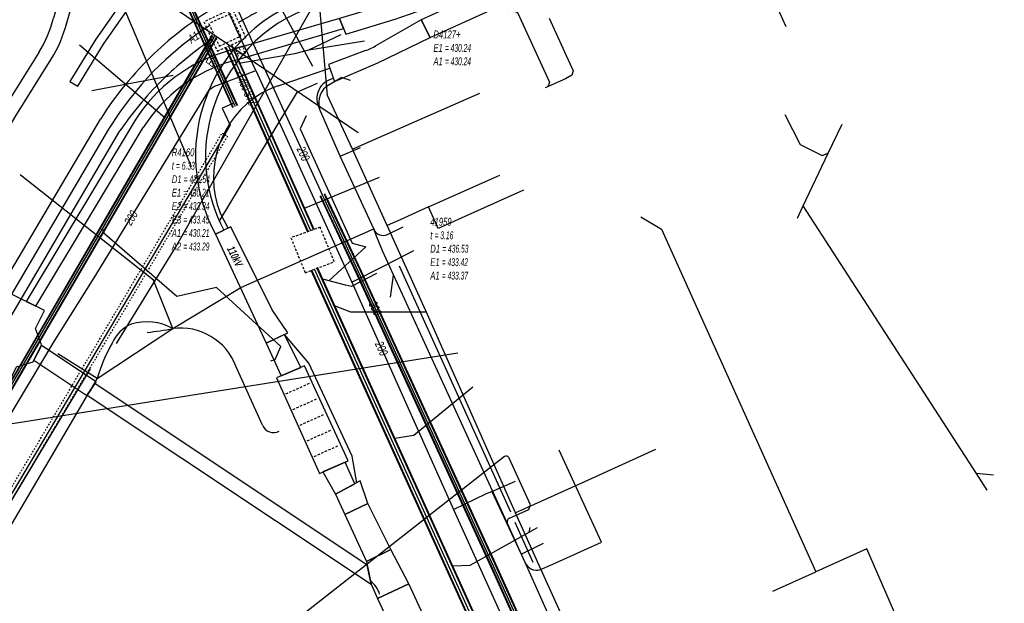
# Model space of a CAD drawing. Header units: metres. Extents: x 2695563 to 2696938, y 1260544 to 1262032.
# Tile 295 of 303: x 2696469 to 2696532, y 1261797 to 1261835. Entities that reach past the tile are written whole.
import ezdxf

# ---------------------------------------------------------------- set-up
doc = ezdxf.new("R2010")
doc.units = ezdxf.units.M
for name, pattern in [('AUSGEZOGEN', [0]), ('STRICHLINIE2_S3', [0.25, 0.15, -0.1]), ('VERDECKT2_S2', [0.18, 0.1, -0.08])]:
    doc.linetypes.add(name, pattern=pattern)
for name, color, linetype in [('AW_LK_ Haltung Text', 7, 'AUSGEZOGEN'), ('AW_LK_Ein-Auslauftext', 24, 'AUSGEZOGEN'), ('AW_LK_Haltung', 24, 'AUSGEZOGEN'), ('AW_LK_Normschacht Text', 24, 'AUSGEZOGEN'), ('AW_LK_Schacht Detailpolygon', 24, 'AUSGEZOGEN'), ('AW_LK_Spezialbauwerk Detailpolygon', 24, 'AUSGEZOGEN'), ('AW_LK_Trasselinie', 24, 'AUSGEZOGEN'), ('EW_LK_Bauwerk_FL_Linie_Punkt', 1, 'AUSGEZOGEN'), ('EW_LK_Trasseabs', 1, 'AUSGEZOGEN'), ('EW_LK_Trasseabs_Text', 1, 'AUSGEZOGEN'), ('EW_LK_Trasserand', 1, 'AUSGEZOGEN'), ('FM_LK_SW_TRASSEKANTE', 94, 'AUSGEZOGEN'), ('GA_LK_Leitung', 32, 'AUSGEZOGEN'), ('GA_LK_Leitung_Text', 32, 'AUSGEZOGEN'), ('GA_LK_Schutzrohr', 32, 'AUSGEZOGEN'), ('TV_LK_LEITUNG', 92, 'AUSGEZOGEN'), ('WA_LK_Leitung', 171, 'AUSGEZOGEN'), ('WA_LK_Leitung_Text', 171, 'AUSGEZOGEN')]:
    doc.layers.add(name, color=color, linetype=linetype)
doc.styles.add('ARIAL', font='arial.ttf')
doc.styles.add('ARIALNARROW', font='ARIALN.TTF')
pattern_1 = [(0, (2703955, 1269100), (4050, 4050), [4050, -4050]), (90, (2703955, 1269100), (-4050, 4050), [4050, -4050])]
pattern_2 = [(0, (2708005, 1273150), (6075, 6075), [6075, -6075]), (90, (2708005, 1273150), (-6075, 6075), [6075, -6075])]

# ---------------------------------------------------------------- blocks, each defined once
blk = doc.blocks.new('COMPLEXOBJECT_1662')
at = {"layer": 'EW_LK_Trasserand', "color": 1, "linetype": 'AUSGEZOGEN', "transparency": 33554687}
for points in [[(6490.756, 11832.003), (6494.108, 11833.626), (6493.53, 11834.753), (6490.697, 11833.129)], [(6489.968, 11832.776), (6487.593, 11831.88), (6487.988, 11830.798), (6490.756, 11832.003)]]:
    blk.add_lwpolyline(points, dxfattribs=at)
blk.add_arc((6488.364, 11837.018), 4.535, 290.71395, 300.9609, dxfattribs=at)
blk = doc.blocks.new('COMPLEXOBJECT_1716')
at = {"layer": 'EW_LK_Trasserand', "color": 1, "linetype": 'AUSGEZOGEN', "transparency": 33554687}
blk.add_line((6488.718, 11833.833), (6491.928, 11834.819), dxfattribs=at)
for points in [[(6493.88, 11835.535), (6499.624, 11838.098), (6499.184, 11839.07), (6493.481, 11836.518)], [(6491.588, 11835.823), (6488.297, 11834.841), (6488.718, 11833.833)]]:
    blk.add_lwpolyline(points, dxfattribs=at)
for centre, radius, start, end in [((6486.588, 11852.368), 17.284, 286.81606, 293.50456), ((6486.842, 11851.704), 17.634, 286.7635, 293.5229)]:
    blk.add_arc(centre, radius, start, end, dxfattribs=at)
blk = doc.blocks.new('COMPLEXOBJECT_1719')
at = {"layer": 'EW_LK_Trasserand', "color": 1, "linetype": 'AUSGEZOGEN', "transparency": 33554687}
blk.add_line((6468.862, 11816.402), (6475.739, 11827.843), dxfattribs=at)
for points in [[(6481.427, 11832.107), (6488.567, 11834.193), (6488.297, 11834.841), (6481.108, 11832.744)], [(6475.21, 11828.321), (6468.232, 11816.712), (6468.862, 11816.402)]]:
    blk.add_lwpolyline(points, dxfattribs=at)
for centre, radius, start, end in [((6484.012, 11822.728), 10.428, 106.16683, 147.56675), ((6484.23, 11822.442), 10.064, 106.17412, 147.53988)]:
    blk.add_arc(centre, radius, start, end, dxfattribs=at)
blk = doc.blocks.new('COMPLEXOBJECT_1')
at = {"layer": 'EW_LK_Trasserand', "lineweight": 18, "transparency": 33554687}
h = blk.add_hatch(dxfattribs=at)
h.set_pattern_fill('MUSTER', color=1, scale=6075, style=0, pattern_type=2)
h.set_pattern_definition([(0, (12150, 12150), (6075, 6075), [6075, -6075]), (90, (12150, 12150), (-6075, 6075), [6075, -6075])])
h.paths.add_polyline_path([(626.871, 821.092), (652.353, 845.592), (652.047, 845.474), (651.741, 845.353), (651.435, 845.231), (651.13, 845.106), (650.827, 844.98), (650.523, 844.851), (650.221, 844.721), (649.92, 844.588), (649.619, 844.454), (649.319, 844.318), (649.021, 844.179), (648.723, 844.039), (648.426, 843.897), (648.13, 843.753), (647.834, 843.607), (647.54, 843.459), (647.247, 843.309), (646.955, 843.158), (646.664, 843.004), (646.374, 842.849), (646.084, 842.691), (645.796, 842.532), (645.509, 842.371), (645.223, 842.208), (644.938, 842.043), (644.663, 841.895), (644.388, 841.747), (644.113, 841.6), (643.837, 841.454), (643.562, 841.308), (643.285, 841.163), (643.009, 841.018), (642.732, 840.874), (642.455, 840.73), (642.178, 840.587), (641.9, 840.444), (641.622, 840.302), (641.344, 840.161), (641.066, 840.02), (640.787, 839.879), (640.508, 839.739), (640.229, 839.6), (639.949, 839.461), (639.669, 839.323), (639.389, 839.186), (639.109, 839.049), (638.828, 838.912), (638.547, 838.776), (638.266, 838.641), (637.984, 838.506), (637.703, 838.372), (637.421, 838.238), (637.138, 838.105), (636.856, 837.972), (636.573, 837.84), (636.29, 837.709), (636.161, 837.65), (636.033, 837.59), (635.904, 837.531), (635.775, 837.472), (635.646, 837.413), (635.517, 837.354), (635.388, 837.296), (635.259, 837.237), (635.13, 837.179), (635.001, 837.12), (634.871, 837.062), (634.742, 837.004), (634.613, 836.946), (634.484, 836.888), (634.354, 836.83), (634.225, 836.772), (634.095, 836.715), (633.966, 836.657), (633.836, 836.6), (633.706, 836.543), (633.577, 836.485), (633.447, 836.428), (633.317, 836.371), (633.187, 836.315), (633.057, 836.258), (632.927, 836.201), (632.797, 836.145), (632.667, 836.088), (632.537, 836.032), (632.407, 835.976), (632.277, 835.92), (631.959, 835.809), (631.645, 835.688), (631.334, 835.557), (631.028, 835.415), (630.727, 835.265), (630.431, 835.104), (630.14, 834.934), (629.855, 834.755), (629.575, 834.567), (629.302, 834.37), (629.035, 834.165), (628.775, 833.951), (628.522, 833.728), (628.276, 833.498), (628.037, 833.26), (627.807, 833.014), (627.584, 832.761), (627.37, 832.502), (627.164, 832.235), (626.966, 831.962), (626.778, 831.683), (626.598, 831.398), (626.428, 831.107), (626.267, 830.811), (626.116, 830.51), (625.975, 830.204), (625.843, 829.894), (625.722, 829.58), (625.61, 829.262), (625.509, 828.94), (625.418, 828.616), (625.354, 828.365), (625.296, 828.113), (625.245, 827.859), (625.199, 827.604), (625.16, 827.348), (625.127, 827.092), (625.101, 826.834), (625.08, 826.576), (625.066, 826.317), (625.058, 826.059), (625.057, 825.8), (625.062, 825.541), (625.073, 825.282), (625.091, 825.024), (625.115, 824.766), (625.145, 824.509), (625.181, 824.253), (625.224, 823.998), (625.273, 823.743), (625.328, 823.49), (625.389, 823.239), (625.456, 822.989), (625.53, 822.741), (625.609, 822.494), (625.695, 822.25), (625.786, 822.008), (625.883, 821.768), (625.986, 821.53), (626.095, 821.295), (626.21, 821.063), (626.33, 820.834)], flags=0)
blk = doc.blocks.new('COMPLEXOBJECT_1850')
at = {"layer": 'EW_LK_Trasserand', "color": 1, "linetype": 'AUSGEZOGEN', "transparency": 33554687}
blk.add_line((6480.36, 11821.024), (6480.901, 11821.282), dxfattribs=at)
for centre, radius, start, end in [((6489.612, 11826.134), 10.509, 108.32959, 165.26968), ((6489.691, 11826.062), 10.605, 165.00374, 208.36467)]:
    blk.add_arc(centre, radius, start, end, dxfattribs=at)
blk = doc.blocks.new('COMPLEXOBJECT_1851')
at = {"layer": 'EW_LK_Trasserand', "color": 1, "linetype": 'AUSGEZOGEN', "transparency": 33554687}
for p, q in [((6470.931, 11838.175), (6469.992, 11834.863)), ((6470.842, 11834.561), (6471.729, 11837.693))]:
    blk.add_line(p, q, dxfattribs=at)
for points in [[(6472.655, 11838.575), (6476.915, 11840.631), (6482.721, 11843.261), (6482.35, 11844.081), (6476.533, 11841.447), (6472.137, 11839.325)], [(6469.042, 11832.648), (6466.814, 11829.063), (6462.772, 11822.246), (6461.728, 11820.709), (6462.491, 11820.231)], [(6462.491, 11820.231), (6463.532, 11821.764), (6467.584, 11828.595), (6469.842, 11832.23)]]:
    blk.add_lwpolyline(points, dxfattribs=at)
for centre, radius, start, end in [((6472.768, 11837.456), 1.973, 108.65551, 158.62127), ((6473.14, 11837.139), 1.516, 108.65232, 158.55949), ((6462.273, 11836.862), 7.974, 328.09342, 345.47819), ((6462.66, 11836.691), 8.455, 328.15383, 345.40746)]:
    blk.add_arc(centre, radius, start, end, dxfattribs=at)
blk = doc.blocks.new('COMPLEXOBJECT_2166')
at = {"layer": 'EW_LK_Trasseabs', "color": 1, "linetype": 'AUSGEZOGEN', "transparency": 33554687}
blk.add_line((6487.63, 11830.589), (6488.407, 11831.064), dxfattribs=at)
blk.add_arc((6488.306, 11829.442), 1.331, 120.50421, 197.20666, dxfattribs=at)
blk = doc.blocks.new('COMPLEXOBJECT_2167')
at = {"layer": 'EW_LK_Trasseabs', "color": 1, "linetype": 'AUSGEZOGEN', "transparency": 33554687}
blk.add_line((6488.343, 11826.012), (6487.034, 11829.048), dxfattribs=at)
blk.add_arc((6488.156, 11829.705), 1.3, 100.46534, 210.35276, dxfattribs=at)
blk = doc.blocks.new('COMPLEXOBJECT_2194')
at = {"layer": 'EW_LK_Trasseabs', "color": 1, "linetype": 'AUSGEZOGEN', "transparency": 33554687}
for p, q in [((6484.386, 11830.515), (6487.678, 11831.646)), ((6481.17, 11821.411), (6480.655, 11822.381))]:
    blk.add_line(p, q, dxfattribs=at)
for centre, radius, start, end in [((6485.848, 11825.771), 4.965, 107.1321, 120.64346), ((6486.507, 11824.64), 6.273, 120.55777, 201.10684)]:
    blk.add_arc(centre, radius, start, end, dxfattribs=at)
blk = doc.blocks.new('COMPLEXOBJECT_2211')
at = {"layer": 'EW_LK_Trasseabs', "color": 1, "linetype": 'AUSGEZOGEN', "transparency": 33554687}
blk.add_line((6499.194, 11802.835), (6500.431, 11803.393), dxfattribs=at)
blk.add_arc((6499.29, 11802.597), 0.257, 111.97831, 195.93466, dxfattribs=at)
blk = doc.blocks.new('COMPLEXOBJECT_2253')
at = {"layer": 'EW_LK_Trasseabs', "color": 1, "linetype": 'AUSGEZOGEN', "transparency": 33554687}
blk.add_lwpolyline([(6500.431, 11803.393), (6500.536, 11803.677), (6499.168, 11806.681)], dxfattribs=at)
blk.add_arc((6498.982, 11806.604), 0.201, 22.41816, 124.0779, dxfattribs=at)
blk = doc.blocks.new('COMPLEXOBJECT_2573')
at = {"layer": 'EW_LK_Trasseabs', "color": 1, "linetype": 'AUSGEZOGEN', "transparency": 33554687}
blk.add_line((6483.38, 11808.792), (6481.665, 11812.564), dxfattribs=at)
for centre, radius, start, end in [((6478.133, 11811.237), 3.774, 20.59207, 97.62259), ((6484.076, 11809.052), 0.743, 200.48613, 299.92753)]:
    blk.add_arc(centre, radius, start, end, dxfattribs=at)
blk = doc.blocks.new('COMPLEXOBJECT_2642')
at = {"layer": 'EW_LK_Trasseabs', "color": 1, "linetype": 'AUSGEZOGEN', "transparency": 33554687}
for centre, radius, start, end in [((6475.913, 11813.103), 2.357, 113.87415, 156.4102), ((6482.289, 11809.089), 9.871, 149.85548, 164.26393)]:
    blk.add_arc(centre, radius, start, end, dxfattribs=at)
blk = doc.blocks.new('COMPLEXOBJECT_2776')
at = {"layer": 'FM_LK_SW_TRASSEKANTE', "color": 94, "linetype": 'AUSGEZOGEN', "transparency": 33554687}
blk.add_lwpolyline([(6457.43, 11787.58), (6464.899, 11800), (6472.359, 11812.403)], dxfattribs=at)
blk.add_arc((6453.167, 11790.144), 4.975, 236.20577, 328.97263, dxfattribs=at)
blk = doc.blocks.new('COMPLEXOBJECT_2821')
at = {"layer": 'EW_LK_Trasserand', "color": 1, "linetype": 'AUSGEZOGEN', "transparency": 33554687}
for centre, radius, start, end in [((6489.842, 11826.021), 10.105, 108.35124, 165.25934), ((6489.628, 11825.976), 9.91, 164.69579, 208.27528)]:
    blk.add_arc(centre, radius, start, end, dxfattribs=at)

msp = doc.modelspace()

# ---------------------------------------------------------------- hatches: boundary and pattern name
at = {"layer": 'EW_LK_Bauwerk_FL_Linie_Punkt', "lineweight": 18, "transparency": 33554687}
h = msp.add_hatch(dxfattribs=at)
h.set_pattern_fill('MUSTER', color=1, scale=4050, style=0, pattern_type=2)
h.set_pattern_definition(pattern_1)
h.paths.add_polyline_path([(2696469.803, 1261814.781), (2696470.377, 1261815.943), (2696467.932, 1261817.15), (2696465.626, 1261812.481), (2696468.071, 1261811.274), (2696468.592, 1261812.327), (2696469.659, 1261812.651), (2696470.195, 1261813.736)], flags=0)
h = msp.add_hatch(dxfattribs=at)
h.set_pattern_fill('MUSTER', color=1, scale=4050, style=0, pattern_type=2)
h.set_pattern_definition(pattern_1)
h.paths.add_polyline_path([(2696487.996, 1261805.504), (2696489.823, 1261806.309), (2696487.025, 1261812.392), (2696485.248, 1261811.626)], flags=0)
at = {"layer": 'EW_LK_Trasserand', "lineweight": 18, "transparency": 33554687}
h = msp.add_hatch(dxfattribs=at)
h.set_pattern_fill('MUSTER', color=1, scale=6075, style=0, pattern_type=2)
h.set_pattern_definition(pattern_2)
h.paths.add_polyline_path([(2696463.461, 1261820.041), (2696464.502, 1261821.574), (2696468.554, 1261828.405), (2696470.812, 1261832.04), (2696470.855, 1261832.11), (2696470.897, 1261832.18), (2696470.939, 1261832.251), (2696470.98, 1261832.322), (2696471.02, 1261832.394), (2696471.06, 1261832.466), (2696471.099, 1261832.538), (2696471.137, 1261832.611), (2696471.174, 1261832.684), (2696471.211, 1261832.758), (2696471.247, 1261832.831), (2696471.282, 1261832.906), (2696471.317, 1261832.98), (2696471.351, 1261833.055), (2696471.384, 1261833.13), (2696471.416, 1261833.206), (2696471.448, 1261833.281), (2696471.479, 1261833.357), (2696471.509, 1261833.434), (2696471.538, 1261833.511), (2696471.567, 1261833.587), (2696471.595, 1261833.665), (2696471.622, 1261833.742), (2696471.648, 1261833.82), (2696471.674, 1261833.898), (2696471.699, 1261833.976), (2696471.723, 1261834.055), (2696471.746, 1261834.133), (2696471.769, 1261834.212), (2696471.791, 1261834.292), (2696471.812, 1261834.371), (2696472.699, 1261837.503), (2696472.715, 1261837.542), (2696472.732, 1261837.581), (2696472.751, 1261837.62), (2696472.77, 1261837.658), (2696472.79, 1261837.695), (2696472.812, 1261837.732), (2696472.834, 1261837.768), (2696472.858, 1261837.804), (2696472.882, 1261837.838), (2696472.908, 1261837.872), (2696472.934, 1261837.906), (2696472.962, 1261837.939), (2696472.99, 1261837.97), (2696473.019, 1261838.001), (2696473.049, 1261838.032), (2696473.08, 1261838.061), (2696473.112, 1261838.09), (2696473.144, 1261838.117), (2696473.177, 1261838.144), (2696473.211, 1261838.17), (2696473.246, 1261838.194), (2696473.281, 1261838.218), (2696473.317, 1261838.241), (2696473.354, 1261838.263), (2696473.391, 1261838.283), (2696473.429, 1261838.303), (2696473.467, 1261838.322), (2696473.506, 1261838.339), (2696473.545, 1261838.356), (2696473.585, 1261838.371), (2696473.625, 1261838.385), (2696477.885, 1261840.441), (2696483.691, 1261843.071), (2696483.32, 1261843.891), (2696477.503, 1261841.257), (2696473.107, 1261839.135), (2696473.055, 1261839.117), (2696473.003, 1261839.097), (2696472.952, 1261839.075), (2696472.901, 1261839.052), (2696472.851, 1261839.028), (2696472.802, 1261839.002), (2696472.754, 1261838.975), (2696472.706, 1261838.947), (2696472.659, 1261838.917), (2696472.613, 1261838.886), (2696472.568, 1261838.854), (2696472.524, 1261838.821), (2696472.48, 1261838.786), (2696472.438, 1261838.75), (2696472.397, 1261838.713), (2696472.357, 1261838.674), (2696472.318, 1261838.635), (2696472.28, 1261838.594), (2696472.243, 1261838.553), (2696472.207, 1261838.51), (2696472.173, 1261838.467), (2696472.14, 1261838.422), (2696472.108, 1261838.377), (2696472.077, 1261838.331), (2696472.048, 1261838.283), (2696472.02, 1261838.235), (2696471.993, 1261838.187), (2696471.968, 1261838.137), (2696471.944, 1261838.087), (2696471.922, 1261838.036), (2696471.901, 1261837.985), (2696470.962, 1261834.673), (2696470.942, 1261834.598), (2696470.921, 1261834.522), (2696470.9, 1261834.447), (2696470.878, 1261834.372), (2696470.855, 1261834.298), (2696470.831, 1261834.223), (2696470.807, 1261834.149), (2696470.782, 1261834.075), (2696470.756, 1261834.002), (2696470.73, 1261833.928), (2696470.702, 1261833.855), (2696470.675, 1261833.782), (2696470.646, 1261833.71), (2696470.617, 1261833.637), (2696470.586, 1261833.565), (2696470.556, 1261833.494), (2696470.524, 1261833.422), (2696470.492, 1261833.351), (2696470.459, 1261833.28), (2696470.426, 1261833.21), (2696470.391, 1261833.14), (2696470.357, 1261833.07), (2696470.321, 1261833), (2696470.285, 1261832.931), (2696470.248, 1261832.863), (2696470.21, 1261832.794), (2696470.172, 1261832.726), (2696470.133, 1261832.659), (2696470.093, 1261832.591), (2696470.053, 1261832.524), (2696470.012, 1261832.458), (2696467.784, 1261828.873), (2696463.742, 1261822.056), (2696462.698, 1261820.519)], flags=0)
h = msp.add_hatch(dxfattribs=at)
h.set_pattern_fill('MUSTER', color=1, scale=6075, style=0, pattern_type=2)
h.set_pattern_definition(pattern_2)
h.paths.add_polyline_path([(2696489.688, 1261833.643), (2696492.898, 1261834.629), (2696492.962, 1261834.648), (2696493.026, 1261834.668), (2696493.09, 1261834.688), (2696493.154, 1261834.708), (2696493.218, 1261834.729), (2696493.282, 1261834.75), (2696493.346, 1261834.77), (2696493.41, 1261834.792), (2696493.473, 1261834.813), (2696493.537, 1261834.835), (2696493.6, 1261834.857), (2696493.664, 1261834.879), (2696493.727, 1261834.901), (2696493.79, 1261834.924), (2696493.853, 1261834.947), (2696493.916, 1261834.97), (2696493.979, 1261834.993), (2696494.042, 1261835.017), (2696494.105, 1261835.041), (2696494.167, 1261835.065), (2696494.23, 1261835.089), (2696494.292, 1261835.113), (2696494.355, 1261835.138), (2696494.417, 1261835.163), (2696494.479, 1261835.189), (2696494.541, 1261835.214), (2696494.603, 1261835.24), (2696494.665, 1261835.266), (2696494.727, 1261835.292), (2696494.788, 1261835.318), (2696494.85, 1261835.345), (2696500.594, 1261837.908), (2696500.154, 1261838.88), (2696494.451, 1261836.328), (2696494.391, 1261836.302), (2696494.331, 1261836.277), (2696494.272, 1261836.251), (2696494.211, 1261836.226), (2696494.151, 1261836.201), (2696494.091, 1261836.176), (2696494.031, 1261836.152), (2696493.97, 1261836.128), (2696493.91, 1261836.104), (2696493.849, 1261836.08), (2696493.789, 1261836.056), (2696493.728, 1261836.033), (2696493.667, 1261836.01), (2696493.606, 1261835.987), (2696493.545, 1261835.964), (2696493.484, 1261835.942), (2696493.423, 1261835.919), (2696493.362, 1261835.898), (2696493.3, 1261835.876), (2696493.239, 1261835.854), (2696493.177, 1261835.833), (2696493.116, 1261835.812), (2696493.054, 1261835.791), (2696492.992, 1261835.771), (2696492.931, 1261835.75), (2696492.869, 1261835.73), (2696492.807, 1261835.71), (2696492.745, 1261835.691), (2696492.682, 1261835.671), (2696492.62, 1261835.652), (2696492.558, 1261835.633), (2696489.267, 1261834.651)], flags=0)
h = msp.add_hatch(dxfattribs=at)
h.set_pattern_fill('MUSTER', color=1, scale=6075, style=0, pattern_type=2)
h.set_pattern_definition(pattern_2)
h.paths.add_polyline_path([(2696500.453, 1261837.267), (2696494.5, 1261834.563), (2696495.078, 1261833.436), (2696500.976, 1261836.115)], flags=0)
h = msp.add_hatch(dxfattribs=at)
h.set_pattern_fill('MUSTER', color=1, scale=6075, style=0, pattern_type=2)
h.set_pattern_definition(pattern_2)
h.paths.add_polyline_path([(2696475.112, 1261835.386), (2696473.675, 1261833.324), (2696472.013, 1261830.618), (2696472.515, 1261830.32), (2696474.164, 1261833.004), (2696475.592, 1261835.052)], flags=0)
h = msp.add_hatch(dxfattribs=at)
h.set_pattern_fill('MUSTER', color=1, scale=6075, style=0, pattern_type=2)
h.set_pattern_definition(pattern_2)
h.paths.add_polyline_path([(2696469.832, 1261816.212), (2696476.709, 1261827.653), (2696476.837, 1261827.849), (2696476.97, 1261828.043), (2696477.107, 1261828.233), (2696477.248, 1261828.419), (2696477.394, 1261828.603), (2696477.544, 1261828.783), (2696477.698, 1261828.96), (2696477.856, 1261829.132), (2696478.019, 1261829.302), (2696478.185, 1261829.467), (2696478.355, 1261829.628), (2696478.528, 1261829.786), (2696478.706, 1261829.939), (2696478.886, 1261830.088), (2696479.071, 1261830.233), (2696479.258, 1261830.374), (2696479.449, 1261830.51), (2696479.643, 1261830.642), (2696479.84, 1261830.769), (2696480.039, 1261830.891), (2696480.242, 1261831.009), (2696480.447, 1261831.122), (2696480.655, 1261831.23), (2696480.865, 1261831.334), (2696481.078, 1261831.432), (2696481.293, 1261831.526), (2696481.51, 1261831.614), (2696481.729, 1261831.698), (2696481.95, 1261831.776), (2696482.173, 1261831.849), (2696482.397, 1261831.917), (2696489.537, 1261834.003), (2696489.267, 1261834.651), (2696482.078, 1261832.554), (2696481.845, 1261832.484), (2696481.614, 1261832.408), (2696481.385, 1261832.327), (2696481.158, 1261832.24), (2696480.933, 1261832.148), (2696480.71, 1261832.051), (2696480.49, 1261831.949), (2696480.272, 1261831.842), (2696480.056, 1261831.73), (2696479.843, 1261831.612), (2696479.633, 1261831.49), (2696479.426, 1261831.363), (2696479.222, 1261831.231), (2696479.021, 1261831.095), (2696478.823, 1261830.953), (2696478.628, 1261830.808), (2696478.437, 1261830.657), (2696478.25, 1261830.503), (2696478.066, 1261830.343), (2696477.886, 1261830.18), (2696477.71, 1261830.013), (2696477.538, 1261829.841), (2696477.369, 1261829.666), (2696477.205, 1261829.486), (2696477.046, 1261829.303), (2696476.89, 1261829.117), (2696476.739, 1261828.926), (2696476.592, 1261828.732), (2696476.45, 1261828.535), (2696476.313, 1261828.335), (2696476.18, 1261828.131), (2696469.202, 1261816.522)], flags=0)
h = msp.add_hatch(dxfattribs=at)
h.set_pattern_fill('MUSTER', color=1, scale=6075, style=0, pattern_type=2)
h.set_pattern_definition(pattern_2)
h.paths.add_polyline_path([(2696491.726, 1261831.813), (2696495.078, 1261833.436), (2696494.5, 1261834.563), (2696491.667, 1261832.939), (2696491.645, 1261832.926), (2696491.622, 1261832.912), (2696491.599, 1261832.899), (2696491.577, 1261832.886), (2696491.554, 1261832.873), (2696491.531, 1261832.861), (2696491.508, 1261832.848), (2696491.485, 1261832.836), (2696491.462, 1261832.823), (2696491.439, 1261832.811), (2696491.416, 1261832.799), (2696491.392, 1261832.787), (2696491.369, 1261832.775), (2696491.346, 1261832.763), (2696491.322, 1261832.752), (2696491.299, 1261832.741), (2696491.275, 1261832.729), (2696491.251, 1261832.718), (2696491.228, 1261832.707), (2696491.204, 1261832.696), (2696491.18, 1261832.686), (2696491.156, 1261832.675), (2696491.132, 1261832.665), (2696491.108, 1261832.654), (2696491.084, 1261832.644), (2696491.06, 1261832.634), (2696491.035, 1261832.624), (2696491.011, 1261832.614), (2696490.987, 1261832.605), (2696490.962, 1261832.595), (2696490.938, 1261832.586), (2696488.563, 1261831.69), (2696488.958, 1261830.608)], flags=0)
h = msp.add_hatch(dxfattribs=at)
h.set_pattern_fill('MUSTER', color=1, scale=6075, style=0, pattern_type=2)
h.set_pattern_definition(pattern_2)
h.paths.add_polyline_path([(2696482.307, 1261821.301), (2696481.33, 1261820.834), (2696484.587, 1261813.855), (2696485.973, 1261814.515), (2696484.958, 1261815.988)], flags=0)
h = msp.add_hatch(dxfattribs=at)
h.set_pattern_fill('MUSTER', color=1, scale=6075, style=0, pattern_type=2)
h.set_pattern_definition(pattern_2)
h.paths.add_polyline_path([(2696486.801, 1261812.295), (2696485.747, 1261814.408), (2696484.587, 1261813.855), (2696485.541, 1261811.752)], flags=0)
h = msp.add_hatch(dxfattribs=at)
h.set_pattern_fill('MUSTER', color=1, scale=6075, style=0, pattern_type=2)
h.set_pattern_definition(pattern_2)
h.paths.add_polyline_path([(2696470.181, 1261813.708), (2696469.709, 1261812.751), (2696473.104, 1261810.495), (2696473.69, 1261811.377)], flags=0)
h = msp.add_hatch(dxfattribs=at)
h.set_pattern_fill('MUSTER', color=1, scale=6075, style=0, pattern_type=2)
h.set_pattern_definition(pattern_2)
h.paths.add_polyline_path([(2696491.048, 1261799.637), (2696473.612, 1261811.259), (2696473.113, 1261810.51), (2696491.307, 1261798.414)], flags=0)
h = msp.add_hatch(dxfattribs=at)
h.set_pattern_fill('MUSTER', color=1, scale=6075, style=0, pattern_type=2)
h.set_pattern_definition(pattern_2)
h.paths.add_polyline_path([(2696490.267, 1261804.846), (2696489.636, 1261806.226), (2696488.213, 1261805.6), (2696489.014, 1261804.185)], flags=0)
h = msp.add_hatch(dxfattribs=at)
h.set_pattern_fill('MUSTER', color=1, scale=6075, style=0, pattern_type=2)
h.set_pattern_definition(pattern_2)
h.paths.add_polyline_path([(2696491.099, 1261803.586), (2696490.606, 1261805.025), (2696489.014, 1261804.185), (2696489.614, 1261802.879)], flags=0)
h = msp.add_hatch(dxfattribs=at)
h.set_pattern_fill('MUSTER', color=1, scale=6075, style=0, pattern_type=2)
h.set_pattern_definition(pattern_2)
h.paths.add_polyline_path([(2696492.557, 1261800.632), (2696491.099, 1261803.586), (2696489.614, 1261802.879), (2696491.002, 1261799.856)], flags=0)
h = msp.add_hatch(dxfattribs=at)
h.set_pattern_fill('MUSTER', color=1, scale=6075, style=0, pattern_type=2)
h.set_pattern_definition(pattern_2)
h.paths.add_polyline_path([(2696491.719, 1261797.504), (2696493.718, 1261798.423), (2696492.557, 1261800.632), (2696491.002, 1261799.856), (2696491.307, 1261798.414)], flags=0)
h = msp.add_hatch(dxfattribs=at)
h.set_pattern_fill('MUSTER', color=1, scale=6075, style=0, pattern_type=2)
h.set_pattern_definition(pattern_2)
h.paths.add_polyline_path([(2696494.885, 1261795.888), (2696493.718, 1261798.423), (2696491.719, 1261797.504), (2696492.886, 1261794.968)], flags=0)

# ---------------------------------------------------------------- linework, layer by layer
at = {"layer": 'AW_LK_Haltung', "linetype": 'AUSGEZOGEN', "transparency": 33554687}
for p, q in [((2696447.762, 1261776.304), (2696481.129, 1261833.583)), ((2696447.779, 1261776.295), (2696481.146, 1261833.573)), ((2696447.796, 1261776.285), (2696481.163, 1261833.563)), ((2696448.022, 1261776.153), (2696481.388, 1261833.432)), ((2696448.039, 1261776.143), (2696481.405, 1261833.422)), ((2696448.056, 1261776.134), (2696481.422, 1261833.412)), ((2696487.247, 1261820.96), (2696482.005, 1261832.726)), ((2696487.265, 1261820.969), (2696482.023, 1261832.735)), ((2696487.284, 1261820.977), (2696482.042, 1261832.743)), ((2696487.612, 1261821.123), (2696482.37, 1261832.889)), ((2696487.631, 1261821.131), (2696482.389, 1261832.897)), ((2696487.649, 1261821.14), (2696482.407, 1261832.906)), ((2696526.853, 1261732.508), (2696487.834, 1261818.673)), ((2696526.871, 1261732.517), (2696487.852, 1261818.682)), ((2696526.889, 1261732.525), (2696487.87, 1261818.69)), ((2696526.489, 1261732.343), (2696487.47, 1261818.508)), ((2696526.507, 1261732.351), (2696487.488, 1261818.516)), ((2696526.525, 1261732.36), (2696487.506, 1261818.525))]:
    msp.add_line(p, q, dxfattribs=at)
at = {"layer": 'AW_LK_Haltung', "color": 255, "transparency": 33554687}
for p, q in [((2696447.909, 1261776.219), (2696481.276, 1261833.498)), ((2696487.448, 1261821.05), (2696482.206, 1261832.816)), ((2696526.689, 1261732.434), (2696487.67, 1261818.599))]:
    msp.add_line(p, q, dxfattribs=at)
at = {"layer": 'AW_LK_Haltung', "color": 24, "linetype": 'AUSGEZOGEN', "transparency": 33554687}
for p, q in [((2696472.618, 1261832.967), (2696478.082, 1261828.312)), ((2696503.741, 1261830.785), (2696502.447, 1261830.209)), ((2696491.818, 1261824.457), (2696487.021, 1261822.473)), ((2696518.605, 1261821.851), (2696518.968, 1261822.644)), ((2696530.076, 1261805.498), (2696518.968, 1261822.644)), ((2696490.966, 1261820.017), (2696488.587, 1261817.845)), ((2696489.652, 1261817.571), (2696488.202, 1261817.958)), ((2696531.166, 1261805.388), (2696530.076, 1261805.498)), ((2696530.744, 1261804.432), (2696530.076, 1261805.498)), ((2696501.464, 1261802.038), (2696501.391, 1261801.715))]:
    msp.add_line(p, q, dxfattribs=at)
for points in [[(2696500.045, 1261835.085), (2696500.3, 1261835.187), (2696500.686, 1261835.027), (2696502.726, 1261830.56), (2696502.612, 1261830.271)], [(2696502.698, 1261834.672), (2696504.234, 1261831.301), (2696504.161, 1261831.013), (2696503.741, 1261830.789)], [(2696480.962, 1261834.198), (2696480.127, 1261833.625), (2696479.267, 1261832.97), (2696478.147, 1261832.014), (2696477.374, 1261831.268), (2696476.588, 1261830.421), (2696475.796, 1261829.459), (2696475.186, 1261828.628), (2696474.483, 1261827.557), (2696449.694, 1261785.412), (2696449.368, 1261785.602)], [(2696487.136, 1261828.403), (2696486.757, 1261827.588), (2696490.08, 1261820.26), (2696490.966, 1261820.017)], [(2696517.799, 1261828.491), (2696518.789, 1261826.578), (2696520.191, 1261825.866), (2696520.572, 1261826.018)], [(2696518.968, 1261822.644), (2696520.572, 1261826.018), (2696521.459, 1261827.883)], [(2696478.867, 1261816.834), (2696474.221, 1261820.85), (2696474.125, 1261821.149)], [(2696491.644, 1261818.303), (2696490.047, 1261817.473), (2696489.652, 1261817.571)], [(2696484.873, 1261812.711), (2696485.153, 1261812.803), (2696485.525, 1261813.644), (2696481.39, 1261817.41), (2696478.867, 1261816.834)], [(2696494.811, 1261815.839), (2696490.011, 1261815.833), (2696488.964, 1261816.234)], [(2696497.817, 1261811.031), (2696494.034, 1261807.939), (2696492.816, 1261807.745)], [(2696501.931, 1261802.017), (2696497.62, 1261799.604), (2696496.546, 1261799.568)]]:
    msp.add_lwpolyline(points, dxfattribs=at)
at = {"layer": 'AW_LK_Schacht Detailpolygon', "color": 24, "linetype": 'STRICHLINIE2_S3', "transparency": 33554687}
msp.add_lwpolyline([(2696486.16, 1261820.598), (2696487.081, 1261818.36), (2696488.944, 1261819.063), (2696488.033, 1261821.271), (2696486.16, 1261820.598)], close=True, dxfattribs=at)
at = {"layer": 'AW_LK_Spezialbauwerk Detailpolygon', "color": 24, "linetype": 'STRICHLINIE2_S3', "transparency": 33554687}
for points in [[(2696480.578, 1261834.433), (2696481.454, 1261832.545), (2696483.286, 1261833.396), (2696482.41, 1261835.283), (2696480.578, 1261834.433)], [(2696482.288, 1261834.951), (2696480.91, 1261834.311), (2696481.576, 1261832.877), (2696482.954, 1261833.517), (2696482.288, 1261834.951)]]:
    msp.add_lwpolyline(points, close=True, dxfattribs=at)
at = {"layer": 'AW_LK_Trasselinie', "color": 24, "linetype": 'AUSGEZOGEN', "transparency": 33554687}
for p, q in [((2696457.136, 1261799.744), (2696473.968, 1261828.201)), ((2696458.937, 1261799.737), (2696475.21, 1261827.441))]:
    msp.add_line(p, q, dxfattribs=at)
for centre, radius, start, end in [((2696492.659, 1261816.379), 22.119, 120.85223, 133.64114), ((2696501.639, 1261801.708), 37.717, 117.96814, 119.90541), ((2696493.46, 1261815.013), 22.077, 124.04611, 133.89222), ((2696492.594, 1261816.448), 22.025, 133.64223, 147.74765), ((2696493.524, 1261814.938), 22.175, 133.87743, 145.67789)]:
    msp.add_arc(centre, radius, start, end, dxfattribs=at)
at = {"layer": 'EW_LK_Bauwerk_FL_Linie_Punkt', "color": 1, "linetype": 'AUSGEZOGEN', "transparency": 33554687}
for p, q in [((2696482.095, 1261833.026), (2696490.462, 1261827.347)), ((2696463.227, 1261807.901), (2696496.851, 1261813.222))]:
    msp.add_line(p, q, dxfattribs=at)
at = {"layer": 'EW_LK_Bauwerk_FL_Linie_Punkt', "color": 1, "linetype": 'STRICHLINIE2_S3', "transparency": 33554687}
for p, q in [((2696485.842, 1261810.603), (2696487.393, 1261811.299)), ((2696486.297, 1261809.601), (2696487.848, 1261810.297)), ((2696486.752, 1261808.6), (2696488.303, 1261809.296)), ((2696487.207, 1261807.598), (2696488.758, 1261808.294)), ((2696487.662, 1261806.597), (2696489.213, 1261807.293))]:
    msp.add_line(p, q, dxfattribs=at)
at = {"layer": 'EW_LK_Bauwerk_FL_Linie_Punkt', "color": 1, "linetype": 'AUSGEZOGEN', "transparency": 33554687}
for points in [[(2696469.803, 1261814.781), (2696470.377, 1261815.943), (2696467.932, 1261817.15), (2696465.626, 1261812.481), (2696468.071, 1261811.274), (2696468.592, 1261812.327), (2696469.659, 1261812.651), (2696470.195, 1261813.736), (2696469.803, 1261814.781)], [(2696487.996, 1261805.504), (2696489.823, 1261806.309), (2696487.025, 1261812.392), (2696485.248, 1261811.626), (2696487.996, 1261805.504)]]:
    msp.add_lwpolyline(points, close=True, dxfattribs=at)
at = {"layer": 'EW_LK_Trasseabs', "color": 1, "linetype": 'AUSGEZOGEN', "transparency": 33554687}
for p, q in [((2696470.418, 1261840.951), (2696482.095, 1261833.026)), ((2696479.789, 1261825.136), (2696475.592, 1261835.052)), ((2696487.307, 1261832.647), (2696490.884, 1261833.208)), ((2696473.409, 1261830.028), (2696478.633, 1261831.02)), ((2696489.972, 1261830.664), (2696489.377, 1261830.874)), ((2696489.313, 1261825.822), (2696490.626, 1261826.374)), ((2696491.467, 1261821.165), (2696489.313, 1261825.822)), ((2696492.346, 1261820.813), (2696493.357, 1261821.298)), ((2696500.013, 1261802.336), (2696492.025, 1261819.77)), ((2696500.248, 1261803.032), (2696493.114, 1261818.781)), ((2696492.539, 1261816.788), (2696492.744, 1261818.201)), ((2696473.758, 1261811.576), (2696478.602, 1261814.787)), ((2696473.758, 1261811.576), (2696471.229, 1261813.17)), ((2696473.355, 1261810.89), (2696473.758, 1261811.576)), ((2696466.837, 1261799.81), (2696473.355, 1261810.89)), ((2696506.064, 1261801.1), (2696503.351, 1261806.989)), ((2696499.839, 1261806.581), (2696495.297, 1261803.027)), ((2696495.297, 1261803.027), (2696481.081, 1261791.905)), ((2696501.17, 1261799.809), (2696500.013, 1261802.336)), ((2696501.682, 1261799.809), (2696500.528, 1261802.362)), ((2696502.945, 1261799.699), (2696506.064, 1261801.1)), ((2696508.544, 1261783.357), (2696501.17, 1261799.809)), ((2696502.157, 1261799.351), (2696502.945, 1261799.699))]:
    msp.add_line(p, q, dxfattribs=at)
for points in [[(2696482.829, 1261831.777), (2696486.424, 1261832.411), (2696487.307, 1261832.647), (2696489.392, 1261833.63)], [(2696481.571, 1261821.65), (2696486.589, 1261829.946), (2696487.859, 1261830.507)], [(2696478.602, 1261814.787), (2696477.362, 1261817.887), (2696468.823, 1261824.636)], [(2696478.602, 1261814.787), (2696482.959, 1261817.421), (2696491.467, 1261821.165)], [(2696492.025, 1261819.77), (2696491.596, 1261820.815), (2696491.467, 1261821.165)], [(2696490.388, 1261804.903), (2696490.084, 1261806.607), (2696487.312, 1261812.559), (2696485.747, 1261814.408)]]:
    msp.add_lwpolyline(points, dxfattribs=at)
for centre, radius, start, end in [((2696492.069, 1261821.395), 0.645, 200.93259, 295.41964), ((2696476.934, 1261811.774), 3.444, 61.03325, 106.96436), ((2696474.577, 1261835.651), 21.249, 276.45645, 280.92007), ((2696501.895, 1261800.079), 0.774, 200.44072, 289.77362), ((2696490.317, 1261797.331), 1.591, 15.85318, 53.36001)]:
    msp.add_arc(centre, radius, start, end, dxfattribs=at)
at = {"layer": 'EW_LK_Trasserand', "color": 1, "linetype": 'AUSGEZOGEN', "transparency": 33554687}
for points in [[(2696500.453, 1261837.267), (2696494.5, 1261834.563), (2696495.078, 1261833.436), (2696500.976, 1261836.115), (2696500.453, 1261837.267)], [(2696475.112, 1261835.386), (2696473.675, 1261833.324), (2696472.013, 1261830.618), (2696472.515, 1261830.32), (2696474.164, 1261833.004), (2696475.592, 1261835.052), (2696475.112, 1261835.386)], [(2696482.307, 1261821.301), (2696481.33, 1261820.834), (2696484.587, 1261813.855), (2696485.973, 1261814.515), (2696484.958, 1261815.988), (2696482.307, 1261821.301)], [(2696486.801, 1261812.295), (2696485.747, 1261814.408), (2696484.587, 1261813.855), (2696485.541, 1261811.752), (2696486.801, 1261812.295)], [(2696470.181, 1261813.708), (2696469.709, 1261812.751), (2696473.104, 1261810.495), (2696473.69, 1261811.377), (2696470.181, 1261813.708)], [(2696491.048, 1261799.637), (2696473.612, 1261811.259), (2696473.113, 1261810.51), (2696491.307, 1261798.414), (2696491.048, 1261799.637)], [(2696490.267, 1261804.846), (2696489.636, 1261806.226), (2696488.213, 1261805.6), (2696489.014, 1261804.185), (2696490.267, 1261804.846)], [(2696491.099, 1261803.586), (2696490.606, 1261805.025), (2696489.014, 1261804.185), (2696489.614, 1261802.879), (2696491.099, 1261803.586)], [(2696492.557, 1261800.632), (2696491.099, 1261803.586), (2696489.614, 1261802.879), (2696491.002, 1261799.856), (2696492.557, 1261800.632)], [(2696491.719, 1261797.504), (2696493.718, 1261798.423), (2696492.557, 1261800.632), (2696491.002, 1261799.856), (2696491.307, 1261798.414), (2696491.719, 1261797.504)], [(2696494.885, 1261795.888), (2696493.718, 1261798.423), (2696491.719, 1261797.504), (2696492.886, 1261794.968), (2696494.885, 1261795.888)]]:
    msp.add_lwpolyline(points, close=True, dxfattribs=at)
at = {"layer": 'FM_LK_SW_TRASSEKANTE', "color": 94, "linetype": 'AUSGEZOGEN', "transparency": 33554687}
for p, q in [((2696492.331, 1261821.386), (2696490.103, 1261826.281)), ((2696494.978, 1261822.573), (2696499.54, 1261824.618))]:
    msp.add_line(p, q, dxfattribs=at)
for points in [[(2696507.638, 1261852.868), (2696514.583, 1261841.425), (2696516.224, 1261837.777), (2696517.866, 1261834.13)], [(2696481.127, 1261844.009), (2696484.83, 1261836.58), (2696487.556, 1261831.584)], [(2696475, 1261813.83), (2696478.77, 1261819.97), (2696487.96, 1261836.12)], [(2696490.103, 1261826.281), (2696488.511, 1261829.711), (2696487.96, 1261836.12)], [(2696490.103, 1261826.281), (2696490.927, 1261826.642), (2696498.253, 1261829.856)], [(2696501.066, 1261823.659), (2696495.591, 1261821.204), (2696494.978, 1261822.573)], [(2696494.978, 1261822.573), (2696493.153, 1261821.755), (2696492.331, 1261821.386)], [(2696500.537, 1261802.974), (2696494.917, 1261815.681), (2696492.331, 1261821.386)], [(2696509.512, 1261807.031), (2696504.956, 1261804.971), (2696501.311, 1261803.324), (2696500.537, 1261802.974)], [(2696515.546, 1261769.839), (2696501.97, 1261799.81), (2696500.537, 1261802.974)]]:
    msp.add_lwpolyline(points, dxfattribs=at)
at = {"layer": 'GA_LK_Leitung', "linetype": 'AUSGEZOGEN', "transparency": 33554687}
for p, q in [((2696477.106, 1261840.739), (2696482.202, 1261829.438)), ((2696477.123, 1261840.746), (2696482.219, 1261829.446)), ((2696477.14, 1261840.754), (2696482.236, 1261829.454)), ((2696477.38, 1261840.862), (2696482.476, 1261829.562)), ((2696477.397, 1261840.87), (2696482.493, 1261829.57)), ((2696477.414, 1261840.877), (2696482.51, 1261829.578)), ((2696482.202, 1261829.438), (2696482.332, 1261829.151)), ((2696482.219, 1261829.446), (2696482.349, 1261829.159)), ((2696482.236, 1261829.454), (2696482.366, 1261829.167)), ((2696482.476, 1261829.562), (2696482.606, 1261829.275)), ((2696482.493, 1261829.57), (2696482.623, 1261829.283)), ((2696482.51, 1261829.578), (2696482.64, 1261829.291)), ((2696482.334, 1261829.148), (2696482.431, 1261828.947)), ((2696482.351, 1261829.156), (2696482.448, 1261828.955)), ((2696482.368, 1261829.164), (2696482.465, 1261828.963)), ((2696482.604, 1261829.278), (2696482.701, 1261829.077)), ((2696482.621, 1261829.286), (2696482.718, 1261829.085)), ((2696482.638, 1261829.294), (2696482.735, 1261829.093)), ((2696488.017, 1261823.285), (2696488.115, 1261823.07)), ((2696488.034, 1261823.293), (2696488.132, 1261823.078)), ((2696488.051, 1261823.3), (2696488.149, 1261823.086)), ((2696488.115, 1261823.07), (2696490.347, 1261818.329)), ((2696488.132, 1261823.078), (2696490.364, 1261818.337)), ((2696488.149, 1261823.086), (2696490.381, 1261818.345)), ((2696488.289, 1261823.41), (2696488.387, 1261823.196)), ((2696488.306, 1261823.417), (2696488.404, 1261823.204)), ((2696488.323, 1261823.425), (2696488.421, 1261823.212)), ((2696488.387, 1261823.196), (2696490.619, 1261818.455)), ((2696488.404, 1261823.204), (2696490.636, 1261818.463)), ((2696488.421, 1261823.212), (2696490.653, 1261818.471)), ((2696490.347, 1261818.329), (2696499.076, 1261799.29)), ((2696490.364, 1261818.337), (2696499.094, 1261799.298)), ((2696490.381, 1261818.345), (2696499.111, 1261799.306)), ((2696490.619, 1261818.455), (2696499.349, 1261799.414)), ((2696490.636, 1261818.463), (2696499.366, 1261799.422)), ((2696490.653, 1261818.471), (2696499.384, 1261799.43)), ((2696499.076, 1261799.29), (2696502.631, 1261791.443)), ((2696499.094, 1261799.298), (2696502.648, 1261791.451)), ((2696499.111, 1261799.306), (2696502.665, 1261791.459)), ((2696499.349, 1261799.414), (2696502.905, 1261791.567)), ((2696499.366, 1261799.422), (2696502.922, 1261791.575)), ((2696499.384, 1261799.43), (2696502.939, 1261791.583))]:
    msp.add_line(p, q, dxfattribs=at)
at = {"layer": 'GA_LK_Leitung', "color": 255, "linetype": 'AUSGEZOGEN', "transparency": 33554687}
for p, q in [((2696477.26, 1261840.808), (2696482.356, 1261829.508)), ((2696482.356, 1261829.508), (2696482.486, 1261829.221)), ((2696482.486, 1261829.221), (2696482.583, 1261829.02)), ((2696488.17, 1261823.355), (2696488.268, 1261823.141)), ((2696488.268, 1261823.141), (2696490.5, 1261818.4)), ((2696490.5, 1261818.4), (2696499.23, 1261799.36)), ((2696499.23, 1261799.36), (2696502.785, 1261791.513))]:
    msp.add_line(p, q, dxfattribs=at)
at = {"layer": 'GA_LK_Leitung', "color": 32, "linetype": 'AUSGEZOGEN', "transparency": 33554687}
msp.add_line((2696482.118, 1261836.605), (2696484.3, 1261831.795), dxfattribs=at)
for points in [[(2696484.3, 1261831.795), (2696488.039, 1261823.64), (2696488.17, 1261823.355)], [(2696482.486, 1261829.221), (2696482.018, 1261829.013), (2696481.756, 1261828.897), (2696482.284, 1261827.803), (2696481.93, 1261827.206), (2696452.023, 1261776.848), (2696451.257, 1261775.558), (2696457.666, 1261761.769), (2696457.385, 1261761.642), (2696457.001, 1261761.467), (2696456.683, 1261761.322)]]:
    msp.add_lwpolyline(points, dxfattribs=at)
at = {"layer": 'GA_LK_Schutzrohr', "color": 32, "linetype": 'VERDECKT2_S2', "transparency": 33554687}
msp.add_lwpolyline([(2696452.195, 1261776.746), (2696451.851, 1261776.95), (2696481.758, 1261827.309), (2696482.102, 1261827.104), (2696452.195, 1261776.746)], close=True, dxfattribs=at)
at = {"layer": 'TV_LK_LEITUNG', "color": 92, "linetype": 'AUSGEZOGEN', "transparency": 33554687}
msp.add_line((2696517.022, 1261797.963), (2696519.777, 1261799.198), dxfattribs=at)
for points in [[(2696508.581, 1261821.949), (2696509.897, 1261821.155), (2696519.777, 1261799.198)], [(2696534.564, 1261774.228), (2696523.051, 1261800.667), (2696519.777, 1261799.198)]]:
    msp.add_lwpolyline(points, dxfattribs=at)
at = {"layer": 'WA_LK_Leitung', "color": 7, "linetype": 'AUSGEZOGEN', "transparency": 33554687}
msp.add_line((2696483.912, 1261831.315), (2696485.215, 1261828.447), dxfattribs=at)
for points in [[(2696483.912, 1261831.315), (2696483.42, 1261832.369), (2696482.689, 1261833.934), (2696482.438, 1261834.472), (2696481.91, 1261835.603), (2696481.309, 1261836.89)], [(2696481.275, 1261830.302), (2696481.462, 1261830.374), (2696483.249, 1261831.06), (2696483.912, 1261831.315)], [(2696470.995, 1261813.951), (2696473.57, 1261818.04), (2696477.709, 1261824.796), (2696480.949, 1261830.095), (2696481.275, 1261830.302)], [(2696485.215, 1261828.447), (2696485.411, 1261828.015), (2696490.07, 1261817.76), (2696496.58, 1261803.2), (2696505.929, 1261782.522), (2696515.716, 1261761.183), (2696528.605, 1261732.778), (2696529.022, 1261731.859), (2696529.324, 1261731.195), (2696529.861, 1261730.01), (2696529.996, 1261729.713)], [(2696490.07, 1261817.76), (2696492.13, 1261818.81), (2696494.031, 1261819.794)], [(2696451.176, 1261780.402), (2696454.532, 1261786.407), (2696470.995, 1261813.951)], [(2696496.58, 1261803.2), (2696498.69, 1261804.21), (2696499.04, 1261804.34), (2696500.551, 1261805.01)], [(2696499.04, 1261804.34), (2696500.9, 1261800.34), (2696502.338, 1261801.045)]]:
    msp.add_lwpolyline(points, dxfattribs=at)

# ---------------------------------------------------------------- block references
at = {"layer": 'EW_LK_Trasseabs', "color": 1, "linetype": 'AUSGEZOGEN', "lineweight": -3, "transparency": 33554687}
for name in ['COMPLEXOBJECT_2194', 'COMPLEXOBJECT_2167', 'COMPLEXOBJECT_2166', 'COMPLEXOBJECT_2642', 'COMPLEXOBJECT_2573', 'COMPLEXOBJECT_2253', 'COMPLEXOBJECT_2211']:
    msp.add_blockref(name, (2690000.97, 1249999.81), dxfattribs=at)
at = {"layer": 'EW_LK_Trasserand', "color": 1, "linetype": 'AUSGEZOGEN', "lineweight": -3, "transparency": 33554687}
for name in ['COMPLEXOBJECT_1850', 'COMPLEXOBJECT_2821', 'COMPLEXOBJECT_1851', 'COMPLEXOBJECT_1716', 'COMPLEXOBJECT_1719', 'COMPLEXOBJECT_1662']:
    msp.add_blockref(name, (2690000.97, 1249999.81), dxfattribs=at)
at = {"layer": 'EW_LK_Trasserand', "color": 1, "lineweight": 18, "transparency": 33554687}
msp.add_blockref('COMPLEXOBJECT_1', (2695855, 1261000), dxfattribs=at)
at = {"layer": 'FM_LK_SW_TRASSEKANTE', "color": 94, "linetype": 'AUSGEZOGEN', "lineweight": -3, "transparency": 33554687}
msp.add_blockref('COMPLEXOBJECT_2776', (2690000.97, 1249999.81), dxfattribs=at)

# ---------------------------------------------------------------- texts
at = {"layer": 'AW_LK_ Haltung Text', "color": 24, "transparency": 33554687, "insert": (2696483.277, 1261830.181), "char_height": 0.55705, "width": 2.75543, "attachment_point": 5, "rotation": 293.9778, "style": 'ARIAL'}
msp.add_mtext('\\A1;{\\fArial|i1|b0;\\H0.557054;\\W0.700000;\\C24;< \\W0.490000;400 STZ}\\P', dxfattribs=at)
at = {"layer": 'AW_LK_Ein-Auslauftext', "color": 24, "transparency": 33554687, "char_height": 0.55705, "style": 'ARIAL'}
for s, insert, width, attachment_point, rotation in [('\\A1;{\\fArial|i1|b0;\\H0.557054;\\W0.700000;\\C24;A1}\\P', (2696479.926, 1261833.44), 0.85544, 5, 32.81683), ('\\A1;{\\fArial|i1|b0;\\H0.557054;\\W0.700000;\\C24;E2}\\P', (2696482.535, 1261832.764), 0.86376, 7, 294.4926), ('\\A1;{\\fArial|i1|b0;\\H0.557054;\\W0.700000;\\C24;E3}\\P', (2696480.896, 1261831.637), 0.86376, 4, 59.8635)]:
    msp.add_mtext(s, dxfattribs=dict(at, insert=insert, width=width, attachment_point=attachment_point, rotation=rotation))
at = {"layer": 'AW_LK_Normschacht Text', "color": 24, "transparency": 33554687, "char_height": 0.50641, "attachment_point": 1, "line_spacing_factor": 1.024096, "style": 'ARIAL'}
for s, insert, width in [('\\A1;{\\fArial|i1|b0;\\H0.506413;\\W0.693136;\\C24;D4127+}\\P{\\fArial|i1|b0;\\H0.505000;\\W0.693136;\\C24;E1 \\W0.485195;= 430.24}\\P{\\fArial|i1|b0;\\H0.505000;\\W0.693136;\\C24;A1 \\W0.485195;= 430.24}\\P', (2696495.291, 1261833.879), 2.80627), ('\\A1;{\\fArial|i1|b0;\\H0.506413;\\W0.693818;\\C24;R4160}\\P{\\fArial|i1|b0;\\H0.505000;\\W0.693818;\\C24;t \\W0.485673;= 6.33}\\P{\\fArial|i1|b0;\\H0.505000;\\W0.693818;\\C24;D1 \\W0.485673;= 436.54}\\P{\\fArial|i1|b0;\\H0.505000;\\W0.693818;\\C24;E1 \\W0.485673;= 430.21}\\P{\\fArial|i1|b0;\\H0.505000;\\W0.693818;\\C24;E2 \\W0.485673;= 433.34}\\P{\\fArial|i1|b0;\\H0.505000;\\W0.693818;\\C24;E3 \\W0.485673;= 433.45}\\P{\\fArial|i1|b0;\\H0.505000;\\W0.693818;\\C24;A1 \\W0.485673;= 430.21}\\P{\\fArial|i1|b0;\\H0.505000;\\W0.693818;\\C24;A2 \\W0.485673;= 433.29}\\P', (2696478.536, 1261826.33), 2.83203), ('\\A1;{\\fArial|i1|b0;\\H0.506413;\\W0.696409;\\C24;41959}\\P{\\fArial|i1|b0;\\H0.505000;\\W0.696409;\\C24;t \\W0.487486;= 3.16}\\P{\\fArial|i1|b0;\\H0.505000;\\W0.696409;\\C24;D1 \\W0.487486;= 436.53}\\P{\\fArial|i1|b0;\\H0.505000;\\W0.696409;\\C24;E1 \\W0.487486;= 433.42}\\P{\\fArial|i1|b0;\\H0.505000;\\W0.696409;\\C24;A1 \\W0.487486;= 433.37}\\P', (2696495.088, 1261821.879), 2.84242)]:
    msp.add_mtext(s, dxfattribs=dict(at, insert=insert, width=width))
at = {"layer": 'EW_LK_Trasseabs_Text', "color": 1, "transparency": 33554687, "insert": (2696482.578, 1261819.408), "char_height": 0.5075, "width": 1.34542, "attachment_point": 5, "rotation": 296.0793, "style": 'ARIALNARROW'}
msp.add_mtext('\\A1;{\\fArial Narrow|i1|b1;\\H0.507500;\\W0.700000;\\C1;110kV}\\P', dxfattribs=at)
at = {"layer": 'GA_LK_Leitung_Text', "color": 32, "transparency": 33554687, "char_height": 0.55825, "width": 1.11429, "attachment_point": 5, "rotation": 294.6321, "style": 'ARIAL'}
for s, insert in [('\\A1;{\\fArial|i1|b0;\\H0.558250;\\W0.700000;\\C32;200}\\P', (2696486.959, 1261825.984)), ('\\A1;{\\fArial|i1|b0;\\H0.558250;\\W0.700000;\\C32;300}\\P', (2696491.557, 1261816.081))]:
    msp.add_mtext(s, dxfattribs=dict(at, insert=insert))
at = {"layer": 'WA_LK_Leitung_Text', "color": 7, "transparency": 33554687, "char_height": 0.55426, "width": 1.10633, "attachment_point": 5, "style": 'ARIAL'}
for insert, rotation in [((2696475.925, 1261821.873), 58.5063), ((2696491.966, 1261813.506), 294.4323)]:
    msp.add_mtext('\\A1;{\\fArial|i1|b0;\\H0.554263;\\W0.700000;\\C7;200}\\P', dxfattribs=dict(at, insert=insert, rotation=rotation))

doc.saveas('drawing.dxf')
